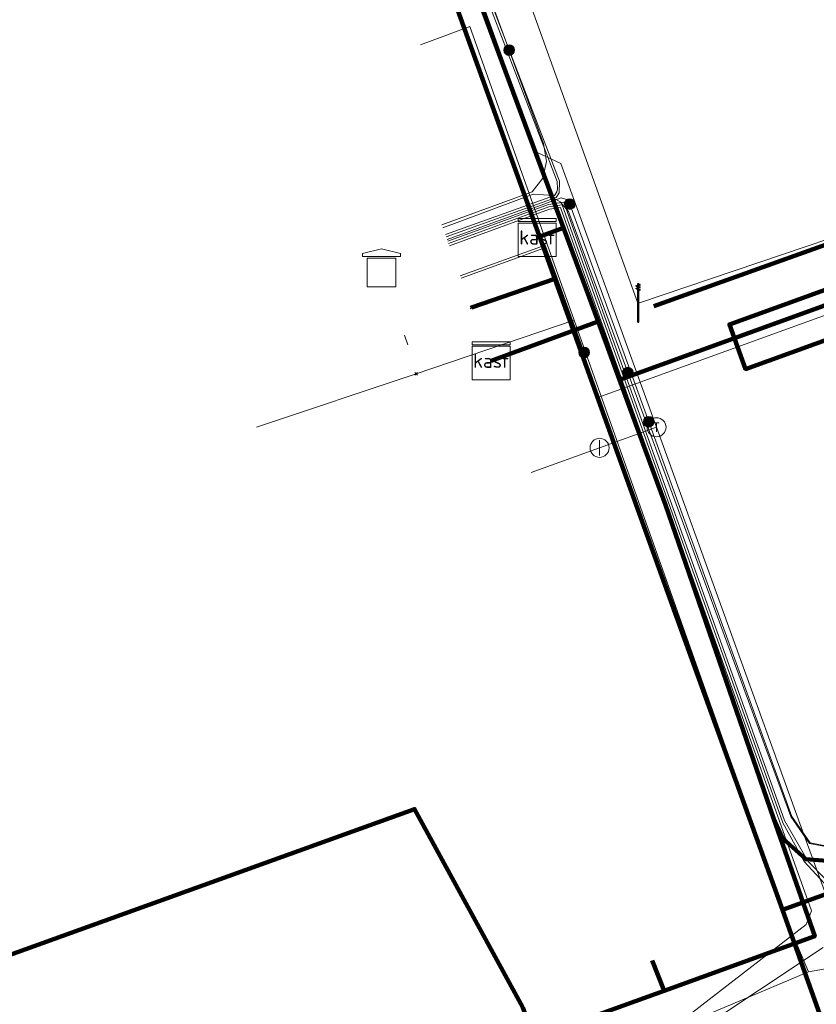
# Model space of a CAD drawing. Extents: x 152558 to 154479, y 462974 to 463683.
# Tile 562 of 638: x 154235 to 154251, y 463383 to 463404. Entities that reach past the tile are written whole.
import ezdxf
from ezdxf.enums import TextEntityAlignment as Align
from ezdxf.lldxf.tags import DXFTag

# ---------------------------------------------------------------- set-up
doc = ezdxf.new("R2010")
doc.units = 0
doc.header["$LTSCALE"] = 0.2
doc.layers.get('0').update_dxf_attribs({"linetype": 'CONTINUOUS'})
for name, color, linetype, lineweight in [('B-RO-KL-DATA_COAXIAAL_17_ZIGGO BV-G', 90, 'KL-DATA-N', 18), ('B-RO-KL-DATA_COAXIAAL_7_ZIGGO BV-G', 90, 'KL-DATA-N', 18), ('B-RO-KL-DATA_HULPSTUK_KPN BV-S', 90, 'CONTINUOUS', 25), ('B-RO-KL-DATA_HULPSTUK_REGGEFIBER OPERATOR BV-S', 90, 'CONTINUOUS', 25), ('B-RO-KL-DATA_HULPSTUK_ZIGGO BV-S', 90, 'CONTINUOUS', 25), ('B-RO-KL-DATA_KABELBED_KPN BV-G', 90, 'CONTINUOUS', 100), ('B-RO-KL-DATA_KABELBED_ZIGGO BV-G', 90, 'CONTINUOUS', 100), ('B-RO-KL-DATA_MANTELBUIS_ZIGGO BV-G', 90, 'CONTINUOUS', 100), ('B-RO-KL-DATA_REGGEFIBER OPERATOR BV-G', 90, 'KL-DATA-N', 18), ('B-RO-KL-ET_LS_230 V_GEMEENTE AMERSFOORT-G', 190, 'KL-LS-N', 18), ('B-RO-KL-ET_LS_400 V_STEDIN NETBEHEER BV-G', 190, 'KL-LS-N', 18), ('B-RO-KL-ET_LS_GEMEENTE AMERSFOORT-S', 190, 'CONTINUOUS', 25), ('B-RO-KL-ET_LS_HULPSTUK_STEDIN NETBEHEER BV-S', 190, 'CONTINUOUS', 25), ('B-RO-KL-ET_LS_MANTELBUIS_110_GEMEENTE AMERSFOORT-G', 190, 'CONTINUOUS', 100), ('B-RO-KL-ET_LS_MANTELBUIS_PVC_125_STEDIN NETBEHEER BV-G', 190, 'CONTINUOUS', 100), ('B-RO-KL-ET_MS_10 KV_STEDIN NETBEHEER BV-G', 130, 'KL-MS-N', 18), ('B-RO-KL-ET_MS_HULPSTUK_STEDIN NETBEHEER BV-S', 130, 'CONTINUOUS', 25), ('B-RO-KL-GAS_LD_HULPSTUK_STEDIN NETBEHEER BV-S', 50, 'CONTINUOUS', 25), ('B-RO-KL-GAS_LD_PVC_63_0.1 BAR_STEDIN NETBEHEER BV-G', 50, 'KL-GAS-LD-N', 18)]:
    doc.layers.add(name, color=color, linetype=linetype, lineweight=lineweight)
doc.styles.add('NLCS-ISO', font='NLCS-ISO.ttf')
tags = doc.linetypes.add('KL-DATA-N', pattern='A,4,-1,[101,NLCS.SHX,S=0.5,R=0,X=0,Y=0],-1,4,-1,["D",Standard,S=1,R=0,X=-0.25,Y=-0.5],-1.5', length=12.5).pattern_tags.tags
tags[18] = DXFTag(74, 10)
tags = doc.linetypes.add('KL-GAS-LD-N', pattern='A,4,-1,[69,NLCS.SHX,S=0.5,R=0,X=0,Y=0],-1,4,-1,["L",Standard,S=1,R=0,X=0.25,Y=-0.5],-2', length=13).pattern_tags.tags
tags[18] = DXFTag(74, 10)
tags = doc.linetypes.add('KL-LS-N', pattern='A,4,-1,[103,NLCS.SHX,S=0.75,R=0,X=0,Y=0],-1,4,-1,["L",Standard,S=1,R=0,X=0,Y=-0.5],-2', length=13).pattern_tags.tags
tags[18] = DXFTag(74, 10)
tags = doc.linetypes.add('KL-MS-N', pattern='A,4,-1,[103,NLCS.SHX,S=0.75,R=0,X=0,Y=0],-1,4,-1,["M",Standard,S=1,R=0,X=0,Y=-0.5],-2', length=13).pattern_tags.tags
tags[18] = DXFTag(74, 10)

# ---------------------------------------------------------------- blocks, each defined once
blk = doc.blocks.new('SKL-WTB_HULP_AFSLUITER-SO')
at = {"color": 0, "linetype": 'ByBlock', "lineweight": 18}
blk.add_lwpolyline([(0, 0.8), (0, -0.8)], dxfattribs=at)
blk.add_circle((0, 0), 1, dxfattribs=at)
at = {"color": 0, "linetype": 'ByBlock', "lineweight": 18, "style": 'NLCS-ISO', "flags": 1}
for tag, p in [('TYPE', (1.5, 0)), ('LABEL', (1.5, -1.5)), ('OMSCHRIJVING', (1.5, -3))]:
    blk.add_attdef(tag, p, '', height=1, dxfattribs=at)
blk = doc.blocks.new('SKL-WTB_HULP_T STUK-SO')
at = {"color": 0, "linetype": 'ByBlock', "lineweight": 18}
blk.add_circle((0, 0), 1, dxfattribs=at)
at = {"color": 0, "linetype": 'ByBlock', "lineweight": -2, "style": 'NLCS-ISO'}
blk.add_text('T', height=1, dxfattribs=at).set_placement((0, 0), align=Align.MIDDLE_CENTER)
at = {"color": 0, "linetype": 'ByBlock', "lineweight": 18, "style": 'NLCS-ISO', "flags": 1}
for tag, p in [('TYPE', (1.5, 0)), ('LABEL', (1.5, -1.5)), ('OMSCHRIJVING', (1.5, -3))]:
    blk.add_attdef(tag, p, '', height=1, dxfattribs=at)
blk = doc.blocks.new('SKL-WTB_HULP_MOF-SO')
at = {"linetype": 'ByBlock', "lineweight": 18}
h = blk.add_hatch(color=0, dxfattribs=at)
h.dxf.hatch_style = 1
h.paths.add_polyline_path([(-0.5625, 0, 1), (0.5625, 0, 1)])
at = {"color": 0, "linetype": 'ByBlock', "lineweight": 18}
blk.add_circle((0, 0), 0.5625, dxfattribs=at)
at = {"color": 0, "linetype": 'ByBlock', "lineweight": 18, "style": 'NLCS-ISO', "flags": 1}
for tag, p in [('TYPE', (1.5, 0)), ('LABEL', (1.5, -1.5)), ('OMSCHRIJVING', (1.5, -3))]:
    blk.add_attdef(tag, p, '', height=1, dxfattribs=at)
blk = doc.blocks.new('SKL-WTB_HULP_TECHNISCH GEBOUW-SO')
at = {"color": 0, "linetype": 'ByBlock', "lineweight": 18}
for points in [[(-2, 1.5), (0, 2), (2, 1.5), (2, 1.18), (-2, 1.18)], [(-1.5, 1.02), (1.5, 1.02), (1.5, -2), (-1.5, -2)]]:
    blk.add_lwpolyline(points, close=True, dxfattribs=at)
at = {"color": 0, "linetype": 'ByBlock', "lineweight": 18, "style": 'NLCS-ISO', "flags": 1}
for tag, p in [('TYPE', (2.5, 0)), ('LABEL', (2.5, -1.5)), ('OMSCHRIJVING', (2.5, -3))]:
    blk.add_attdef(tag, p, '', height=1, dxfattribs=at)
blk = doc.blocks.new('SKL-WTB_HULP_KAST-SO')
at = {"color": 0, "linetype": 'ByBlock', "lineweight": 18}
for points in [[(-2, 2), (2, 2), (2, 1.68), (-2, 1.68)], [(-2, 1.52), (2, 1.52), (2, -2), (-2, -2)]]:
    blk.add_lwpolyline(points, close=True, dxfattribs=at)
at = {"color": 0, "linetype": 'ByBlock', "lineweight": 18, "style": 'NLCS-ISO'}
blk.add_text('kast', height=1.5, dxfattribs=at).set_placement((0, 0), align=Align.MIDDLE_CENTER)
at = {"color": 0, "linetype": 'ByBlock', "lineweight": 18, "style": 'NLCS-ISO', "flags": 1}
for tag, p in [('TYPE', (2.5, 0)), ('LABEL', (2.5, -1.5)), ('OMSCHRIJVING', (2.5, -3))]:
    blk.add_attdef(tag, p, '', height=1, dxfattribs=at)
blk = doc.blocks.new('SKL-WTB_HULP_OVERIG-SO')
at = {"color": 0, "linetype": 'ByBlock', "lineweight": 18}
for points in [[(-0.14, 0.14), (0.14, -0.14)], [(0.14, 0.14), (-0.14, -0.14)]]:
    blk.add_lwpolyline(points, dxfattribs=at)
at = {"color": 0, "linetype": 'ByBlock', "lineweight": 18, "style": 'NLCS-ISO', "flags": 1}
for tag, p in [('TYPE', (1.5, 0)), ('LABEL', (1.5, -1.5)), ('OMSCHRIJVING', (1.5, -3))]:
    blk.add_attdef(tag, p, '', height=1, dxfattribs=at)
blk = doc.blocks.new('SKL-ET_LS_MAST-SO')
for p, q in [((-0.05, 2.07), (0.05, 2.07)), ((-0.05, -2), (0.05, -2))]:
    blk.add_line(p, q)
for points in [[(-0.18, 1.76), (-0.22, 1.76), (-0.22, 1.84), (-0.18, 1.84), (-0.18, 1.79)], [(-0.18, 1.49), (-0.22, 1.49), (-0.22, 1.57), (-0.18, 1.57), (-0.18, 1.52)], [(-0.18, 1.79), (-0.05, 1.79)], [(-0.18, 1.76), (-0.05, 1.76)], [(-0.18, 1.52), (-0.05, 1.52)], [(-0.18, 1.49), (-0.05, 1.49)], [(-0.05, -2), (-0.05, 2.07)], [(0.05, -2), (0.05, 2.07)], [(0.18, 1.92), (0.05, 1.92)], [(0.18, 1.89), (0.05, 1.89)], [(0.18, 1.66), (0.05, 1.66)], [(0.18, 1.63), (0.05, 1.63)], [(0.18, 1.39), (0.05, 1.39)], [(0.18, 1.36), (0.05, 1.36)], [(0.18, 1.89), (0.22, 1.89), (0.22, 1.97), (0.18, 1.97), (0.18, 1.92)], [(0.18, 1.63), (0.22, 1.63), (0.22, 1.71), (0.18, 1.71), (0.18, 1.66)], [(0.18, 1.36), (0.22, 1.36), (0.22, 1.44), (0.18, 1.44), (0.18, 1.39)]]:
    blk.add_lwpolyline(points)

msp = doc.modelspace()

# ---------------------------------------------------------------- linework, layer by layer
at = {"layer": 'B-RO-KL-DATA_COAXIAAL_17_ZIGGO BV-G', "flags": 128}
for points in [[(154282.609, 463474.93), (154282.391, 463474.851), (154280.111, 463473.741), (154274.519, 463471.691), (154273.217, 463471.213), (154257.571, 463465.475), (154237.884, 463458.292), (154237.299, 463458.078), (154236.565, 463457.81), (154235.802, 463457.532), (154235.606, 463457.222), (154235.509, 463457.068), (154235.607, 463456.337), (154235.609, 463456.325), (154235.723, 463455.993), (154235.73, 463455.996), (154237.002, 463452.488), (154238.251, 463449.043), (154239.573, 463445.396), (154239.583, 463445.367), (154242.044, 463438.618), (154242.509, 463437.343), (154243.891, 463433.556), (154245.618, 463428.821), (154247.58, 463423.442), (154248.986, 463419.589), (154250.391, 463415.738), (154251.475, 463412.768), (154253.22, 463407.986), (154254.743, 463403.812), (154255.387, 463402.047), (154256.34, 463399.433), (154255.775, 463399.228), (154248.252, 463396.502), (154247.135, 463396.097), (154246.681, 463397.323), (154245.952, 463399.291), (154245.401, 463399.09)], [(154245.401, 463399.09), (154245.952, 463399.291), (154241.993, 463409.98), (154241.452, 463411.441), (154239.379, 463416.962), (154239.322, 463417.113), (154237.104, 463423.162), (154236.936, 463423.621), (154234.542, 463430.175), (154234.42, 463430.508), (154232.16, 463436.735), (154232.12, 463436.844), (154229.739, 463443.436), (154228.698, 463446.319), (154227.441, 463449.329), (154226.985, 463450.42), (154225.974, 463453.077), (154226.202, 463453.695), (154226.553, 463453.974), (154226.761, 463454.064), (154228.703, 463454.899), (154233.439, 463456.937), (154234.504, 463457.395), (154235.606, 463457.222), (154235.509, 463457.068), (154235.607, 463456.337), (154235.609, 463456.325), (154235.723, 463455.993), (154235.73, 463455.996), (154237.002, 463452.488), (154238.251, 463449.043), (154239.573, 463445.396), (154239.583, 463445.367), (154241.084, 463445.912), (154242.135, 463443.012), (154242.18, 463442.89), (154242.273, 463442.638)], [(154207.618, 463445.767), (154206.519, 463448.809), (154209.034, 463449.696), (154209.29, 463449.786), (154209.522, 463449.868), (154212.556, 463450.937), (154212.881, 463451.051), (154216.909, 463452.564), (154224.411, 463455.383), (154224.783, 463455.391), (154225.203, 463455.191), (154225.974, 463453.077), (154226.985, 463450.42), (154227.441, 463449.329), (154228.698, 463446.319), (154229.739, 463443.436), (154232.12, 463436.844), (154232.16, 463436.735), (154234.42, 463430.508), (154234.542, 463430.175), (154236.936, 463423.621), (154237.104, 463423.162), (154239.322, 463417.113), (154239.379, 463416.962), (154241.452, 463411.441), (154241.993, 463409.98), (154245.952, 463399.291), (154245.401, 463399.09)], [(154292.15, 463414.208), (154292.376, 463413.586), (154292.729, 463412.611), (154293.759, 463412.983), (154294.041, 463413.085), (154294.689, 463411.294), (154297.464, 463403.632), (154297.442, 463403.463), (154284.914, 463398.93), (154284.88, 463398.918), (154284.598, 463398.816), (154260.192, 463389.983), (154259.954, 463390.641), (154256.717, 463399.57), (154256.34, 463399.433), (154255.775, 463399.228), (154248.252, 463396.502), (154247.135, 463396.097), (154246.681, 463397.323), (154245.952, 463399.291), (154245.401, 463399.09)], [(154245.401, 463399.09), (154245.952, 463399.291), (154246.681, 463397.323), (154244.431, 463396.497)], [(154245.401, 463399.09), (154245.952, 463399.291), (154246.681, 463397.323), (154247.135, 463396.097), (154247.996, 463393.771), (154248.1, 463393.469)], [(154244.431, 463396.497), (154246.681, 463397.323), (154247.135, 463396.097), (154247.996, 463393.771), (154248.1, 463393.469), (154250.371, 463386.877), (154251.033, 463384.955), (154251.237, 463384.39), (154248.069, 463383.243), (154247.822, 463383.884)], [(154296.526, 463366.709), (154296.413, 463366.987), (154303.706, 463369.962), (154303.819, 463370.008), (154302.988, 463372.046), (154301.83, 463374.475), (154301.095, 463376.095), (154299.896, 463377.588), (154298.852, 463378.595), (154296.99, 463379.826), (154295.019, 463380.355), (154293.129, 463380.579), (154291.552, 463380.437), (154289.623, 463379.966), (154278.332, 463375.603), (154274.413, 463374.089), (154271.896, 463373.116), (154267.811, 463371.537), (154267.007, 463371.58), (154266.64, 463371.919), (154266.376, 463371.819), (154266.08, 463372.669), (154263.899, 463378.69), (154262.567, 463382.365), (154261.538, 463385.184), (154261.535, 463385.194), (154260.496, 463388.041), (154259.954, 463388.409), (154259.532, 463388.478), (154251.581, 463385.971), (154251.05, 463386.012), (154250.57, 463386.45), (154250.371, 463386.877), (154248.1, 463393.469)]]:
    msp.add_lwpolyline(points, dxfattribs=at)
at = {"layer": 'B-RO-KL-DATA_COAXIAAL_7_ZIGGO BV-G', "flags": 128}
for points in [[(154244.431, 463396.497), (154246.681, 463397.323), (154245.952, 463399.291), (154241.993, 463409.98), (154241.452, 463411.441), (154239.379, 463416.962), (154239.322, 463417.113), (154237.104, 463423.162), (154236.936, 463423.621), (154234.542, 463430.175), (154234.42, 463430.508), (154232.16, 463436.735), (154232.12, 463436.844), (154229.739, 463443.436), (154228.698, 463446.319), (154227.441, 463449.329), (154226.985, 463450.42), (154225.974, 463453.077), (154225.203, 463455.191), (154224.783, 463455.391), (154224.411, 463455.383), (154216.909, 463452.564), (154218.316, 463448.819)], [(154244.431, 463396.497), (154246.681, 463397.323), (154245.952, 463399.291), (154241.993, 463409.98), (154241.452, 463411.441), (154239.379, 463416.962), (154239.322, 463417.113), (154237.104, 463423.162), (154236.936, 463423.621), (154234.542, 463430.175), (154234.42, 463430.508), (154232.16, 463436.735), (154232.12, 463436.844), (154229.739, 463443.436), (154228.698, 463446.319), (154227.441, 463449.329), (154226.985, 463450.42), (154225.974, 463453.077), (154225.992, 463447.449)], [(154244.431, 463396.497), (154246.681, 463397.323), (154245.952, 463399.291), (154241.993, 463409.98), (154241.452, 463411.441), (154239.379, 463416.962), (154239.322, 463417.113), (154237.104, 463423.162), (154236.936, 463423.621), (154234.542, 463430.175), (154234.42, 463430.508), (154232.16, 463436.735), (154232.12, 463436.844), (154229.739, 463443.436), (154228.698, 463446.319), (154227.441, 463449.329), (154226.956, 463449.153), (154226.739, 463449.074), (154228.238, 463441.224)], [(154244.431, 463396.497), (154246.681, 463397.323), (154245.952, 463399.291), (154241.993, 463409.98), (154241.452, 463411.441), (154239.379, 463416.962), (154239.322, 463417.113), (154237.104, 463423.162), (154236.936, 463423.621), (154234.542, 463430.175), (154234.42, 463430.508), (154232.16, 463436.735), (154232.12, 463436.844), (154229.739, 463443.436), (154228.698, 463446.319), (154227.441, 463449.329), (154226.956, 463449.153), (154230.506, 463434.962)], [(154244.431, 463396.497), (154246.681, 463397.323), (154245.952, 463399.291), (154241.993, 463409.98), (154241.452, 463411.441), (154239.379, 463416.962), (154239.322, 463417.113), (154237.104, 463423.162), (154236.936, 463423.621), (154234.542, 463430.175), (154234.42, 463430.508), (154232.16, 463436.735), (154232.12, 463436.844), (154229.739, 463443.436), (154228.698, 463446.319), (154227.441, 463449.329), (154226.956, 463449.153), (154230.506, 463434.962)], [(154266.408, 463394.253), (154266.817, 463393.124), (154259.954, 463390.641), (154256.717, 463399.57), (154256.34, 463399.433), (154255.775, 463399.228), (154248.252, 463396.502), (154247.135, 463396.097), (154246.681, 463397.323), (154244.431, 463396.497)], [(154196.336, 463370.322), (154201.243, 463372.089), (154242.824, 463387.066), (154245.096, 463382.895), (154245.125, 463382.816), (154245.329, 463382.252), (154248.069, 463383.243), (154251.237, 463384.39), (154251.033, 463384.955), (154250.371, 463386.877), (154248.1, 463393.469), (154247.996, 463393.771), (154247.135, 463396.097), (154246.681, 463397.323), (154244.431, 463396.497)], [(154196.336, 463370.322), (154201.243, 463372.089), (154242.824, 463387.066), (154245.096, 463382.895), (154245.125, 463382.816), (154245.329, 463382.252), (154248.069, 463383.243), (154251.237, 463384.39), (154251.033, 463384.955), (154250.371, 463386.877), (154248.1, 463393.469), (154247.996, 463393.771), (154247.135, 463396.097), (154246.681, 463397.323), (154244.431, 463396.497)], [(154196.336, 463370.322), (154201.243, 463372.089), (154242.824, 463387.066), (154245.096, 463382.895), (154245.125, 463382.816), (154245.329, 463382.252), (154248.069, 463383.243), (154251.237, 463384.39), (154251.033, 463384.955), (154250.371, 463386.877), (154248.1, 463393.469), (154247.996, 463393.771), (154247.135, 463396.097), (154246.681, 463397.323), (154244.431, 463396.497)], [(154196.336, 463370.322), (154201.243, 463372.089), (154242.824, 463387.066), (154245.096, 463382.895), (154245.125, 463382.816), (154245.329, 463382.252), (154248.069, 463383.243), (154251.237, 463384.39), (154251.033, 463384.955), (154250.371, 463386.877), (154248.1, 463393.469), (154247.996, 463393.771), (154247.135, 463396.097), (154246.681, 463397.323), (154244.431, 463396.497)], [(154196.336, 463370.322), (154201.243, 463372.089), (154242.824, 463387.066), (154245.096, 463382.895), (154245.125, 463382.816), (154245.329, 463382.252), (154248.069, 463383.243), (154251.237, 463384.39), (154251.033, 463384.955), (154250.371, 463386.877), (154248.1, 463393.469), (154247.996, 463393.771), (154247.135, 463396.097), (154246.681, 463397.323), (154244.431, 463396.497)], [(154196.336, 463370.322), (154201.243, 463372.089), (154242.824, 463387.066), (154245.096, 463382.895), (154245.125, 463382.816), (154245.329, 463382.252), (154248.069, 463383.243), (154251.237, 463384.39), (154251.033, 463384.955), (154250.371, 463386.877), (154248.1, 463393.469), (154247.996, 463393.771), (154247.135, 463396.097), (154246.681, 463397.323), (154244.431, 463396.497)], [(154196.336, 463370.322), (154201.243, 463372.089), (154242.824, 463387.066), (154245.096, 463382.895), (154245.125, 463382.816), (154245.329, 463382.252), (154248.069, 463383.243), (154251.237, 463384.39), (154251.033, 463384.955), (154250.371, 463386.877), (154248.1, 463393.469), (154247.996, 463393.771), (154247.135, 463396.097), (154246.681, 463397.323), (154244.431, 463396.497)], [(154196.336, 463370.322), (154201.243, 463372.089), (154242.824, 463387.066), (154245.096, 463382.895), (154245.125, 463382.816), (154245.329, 463382.252), (154248.069, 463383.243), (154251.237, 463384.39), (154251.033, 463384.955), (154250.371, 463386.877), (154248.1, 463393.469), (154247.996, 463393.771), (154247.135, 463396.097), (154246.681, 463397.323), (154244.431, 463396.497)], [(154244.431, 463396.497), (154246.681, 463397.323), (154247.135, 463396.097), (154247.996, 463393.771), (154248.1, 463393.469), (154250.371, 463386.877), (154251.033, 463384.955), (154251.237, 463384.39), (154248.069, 463383.243), (154245.329, 463382.252), (154245.125, 463382.816), (154245.096, 463382.895), (154242.824, 463387.066), (154201.243, 463372.089), (154201.01, 463370.257)], [(154244.431, 463396.497), (154246.681, 463397.323), (154247.135, 463396.097), (154247.996, 463393.771), (154248.1, 463393.469), (154250.371, 463386.877), (154251.033, 463384.955), (154251.237, 463384.39), (154248.069, 463383.243), (154245.329, 463382.252), (154245.125, 463382.816), (154245.096, 463382.895), (154242.824, 463387.066), (154201.243, 463372.089), (154201.01, 463370.257)], [(154244.431, 463396.497), (154246.681, 463397.323), (154247.135, 463396.097), (154247.996, 463393.771), (154248.1, 463393.469), (154250.371, 463386.877), (154251.033, 463384.955), (154251.237, 463384.39), (154248.069, 463383.243), (154245.329, 463382.252), (154245.125, 463382.816), (154245.096, 463382.895), (154242.824, 463387.066), (154201.243, 463372.089), (154201.01, 463370.257)], [(154244.431, 463396.497), (154246.681, 463397.323), (154247.135, 463396.097), (154247.996, 463393.771), (154248.1, 463393.469), (154250.371, 463386.877), (154251.033, 463384.955), (154251.237, 463384.39), (154248.069, 463383.243), (154245.329, 463382.252), (154245.125, 463382.816), (154245.096, 463382.895), (154242.824, 463387.066), (154201.243, 463372.089), (154201.01, 463370.257)], [(154244.431, 463396.497), (154246.681, 463397.323), (154247.135, 463396.097), (154247.996, 463393.771), (154248.1, 463393.469), (154250.371, 463386.877), (154251.033, 463384.955), (154251.237, 463384.39), (154248.069, 463383.243), (154247.822, 463383.884)], [(154244.431, 463396.497), (154246.681, 463397.323), (154247.135, 463396.097), (154247.996, 463393.771), (154248.1, 463393.469), (154250.371, 463386.877), (154251.033, 463384.955), (154251.237, 463384.39), (154248.069, 463383.243), (154247.822, 463383.884)], [(154244.431, 463396.497), (154246.681, 463397.323), (154247.135, 463396.097), (154247.996, 463393.771), (154248.1, 463393.469), (154250.371, 463386.877), (154251.033, 463384.955), (154251.237, 463384.39), (154248.069, 463383.243), (154247.822, 463383.884)], [(154244.431, 463396.497), (154246.681, 463397.323), (154247.135, 463396.097), (154247.996, 463393.771), (154248.1, 463393.469), (154250.371, 463386.877), (154251.033, 463384.955), (154251.237, 463384.39), (154248.069, 463383.243), (154247.822, 463383.884)], [(154244.431, 463396.497), (154246.681, 463397.323), (154247.135, 463396.097), (154247.996, 463393.771), (154248.1, 463393.469), (154250.371, 463386.877), (154251.033, 463384.955), (154251.237, 463384.39), (154248.069, 463383.243), (154247.822, 463383.884)], [(154244.431, 463396.497), (154246.681, 463397.323), (154247.135, 463396.097), (154247.996, 463393.771), (154248.1, 463393.469), (154250.371, 463386.877), (154251.033, 463384.955), (154251.237, 463384.39), (154248.069, 463383.243), (154247.822, 463383.884)], [(154244.431, 463396.497), (154246.681, 463397.323), (154247.135, 463396.097), (154247.996, 463393.771), (154248.1, 463393.469), (154250.371, 463386.877), (154251.033, 463384.955), (154251.237, 463384.39), (154248.069, 463383.243), (154247.822, 463383.884)], [(154244.431, 463396.497), (154246.681, 463397.323), (154247.135, 463396.097), (154247.996, 463393.771), (154248.1, 463393.469), (154250.371, 463386.877), (154251.033, 463384.955), (154251.237, 463384.39), (154248.069, 463383.243), (154247.822, 463383.884)], [(154244.431, 463396.497), (154246.681, 463397.323), (154247.135, 463396.097), (154247.996, 463393.771), (154248.1, 463393.469), (154250.371, 463386.877), (154251.033, 463384.955), (154251.237, 463384.39), (154248.069, 463383.243), (154247.822, 463383.884)]]:
    msp.add_lwpolyline(points, dxfattribs=at)
at = {"layer": 'B-RO-KL-DATA_KABELBED_KPN BV-G', "flags": 128}
for points in [[(154233.235, 463432.975), (154243.944, 463403.281)], [(154243.944, 463403.281), (154244.252, 463402.428), (154245.77, 463398.217)], [(154245.77, 463398.217), (154244.019, 463397.615)], [(154245.77, 463398.217), (154248.214, 463391.44)], [(154248.214, 463391.44), (154250.01, 463386.465), (154250.557, 463384.945), (154250.557, 463384.945)], [(154250.556, 463384.945), (154250.557, 463384.945), (154250.56, 463384.947), (154250.562, 463384.948), (154260.226, 463388.445), (154260.566, 463388.568)], [(154250.553, 463384.974), (154250.562, 463384.948), (154252.235, 463380.251), (154249.378, 463379.215), (154229.74, 463372.309)]]:
    msp.add_lwpolyline(points, dxfattribs=at)
at = {"layer": 'B-RO-KL-DATA_KABELBED_ZIGGO BV-G', "flags": 128}
for points in [[(154241.993, 463409.98), (154245.952, 463399.291)], [(154256.34, 463399.433), (154247.135, 463396.097)], [(154245.401, 463399.09), (154245.952, 463399.291)], [(154245.952, 463399.291), (154246.681, 463397.323)], [(154244.431, 463396.497), (154246.681, 463397.323)], [(154246.681, 463397.323), (154247.135, 463396.097)], [(154247.135, 463396.097), (154248.1, 463393.469)], [(154248.1, 463393.469), (154250.371, 463386.877)], [(154250.371, 463386.877), (154250.57, 463386.45), (154251.05, 463386.012), (154251.581, 463385.971), (154259.532, 463388.478), (154259.954, 463388.409), (154260.496, 463388.041)], [(154245.096, 463382.895), (154242.824, 463387.066), (154201.243, 463372.089)], [(154250.371, 463386.877), (154251.237, 463384.39), (154248.069, 463383.243)], [(154248.069, 463383.243), (154247.822, 463383.884)], [(154248.069, 463383.243), (154245.329, 463382.252), (154245.096, 463382.895)]]:
    msp.add_lwpolyline(points, dxfattribs=at)
at = {"layer": 'B-RO-KL-DATA_MANTELBUIS_ZIGGO BV-G', "flags": 128}
msp.add_lwpolyline([(154255.775, 463399.228), (154248.252, 463396.502)], dxfattribs=at)
at = {"layer": 'B-RO-KL-DATA_REGGEFIBER OPERATOR BV-G', "flags": 128}
for points in [[(154242.945, 463403.142), (154243.982, 463403.53), (154246.177, 463397.347)], [(154251.109, 463383.644), (154252.334, 463383.862), (154259.655, 463386.562), (154262.938, 463387.592), (154264.559, 463388.271), (154271.647, 463391.73), (154285.071, 463396.254), (154288.013, 463397.832), (154297.606, 463402.975)], [(154246.177, 463397.347), (154250.68, 463384.659), (154251.109, 463383.644), (154247.606, 463382.165), (154243.219, 463380.65), (154241.668, 463380.62), (154238.099, 463379.422)], [(154242.855, 463396.219), (154246.177, 463397.347)], [(154242.855, 463396.219), (154246.177, 463397.347), (154250.68, 463384.659), (154251.109, 463383.644)], [(154239.5, 463395.098), (154242.855, 463396.219)], [(154182.149, 463382.677), (154190.544, 463362.896), (154196.022, 463364.336), (154196.932, 463364.679), (154206.083, 463368.134), (154214.31, 463371.144), (154216.538, 463371.944), (154224.474, 463374.741), (154238.099, 463379.422), (154241.668, 463380.62), (154243.219, 463380.65), (154247.606, 463382.165), (154251.109, 463383.644)]]:
    msp.add_lwpolyline(points, dxfattribs=at)
at = {"layer": 'B-RO-KL-ET_LS_230 V_GEMEENTE AMERSFOORT-G', "flags": 128}
for points in [[(154247.515, 463397.708), (154241.951, 463413.19)], [(154255.296, 463400.539), (154255.08, 463400.26), (154247.535, 463397.708)], [(154196.937, 463361.246), (154196.176, 463362.712), (154196.516, 463363.762), (154216.391, 463370.793), (154247.375, 463381.471), (154251.418, 463384.153)]]:
    msp.add_lwpolyline(points, dxfattribs=at)
at = {"layer": 'B-RO-KL-ET_LS_400 V_STEDIN NETBEHEER BV-G', "flags": 128}
for points in [[(154236.225, 463425.47), (154245.873, 463400.276), (154245.866, 463400.029), (154245.799, 463399.932), (154243.488, 463399.103)], [(154243.536, 463406.238), (154244.114, 463404.727), (154244.154, 463404.624), (154245.823, 463400.266), (154245.827, 463400.112), (154245.818, 463400.048), (154245.767, 463399.974), (154243.471, 463399.15)], [(154295.807, 463402.203), (154290.398, 463400.262), (154287.657, 463399.279), (154287.631, 463399.27), (154287.439, 463399.201), (154286.027, 463398.695), (154283.705, 463397.862), (154283.408, 463397.755), (154283.278, 463397.708), (154283.043, 463397.624), (154281.293, 463396.997), (154280.976, 463396.883), (154280.532, 463396.724), (154280.418, 463396.683), (154277.37, 463395.589), (154276.346, 463395.222), (154275.902, 463395.063), (154275.209, 463394.814), (154274.79, 463394.664), (154274.753, 463394.651), (154269.902, 463392.91), (154259.961, 463389.344), (154256.375, 463399.237), (154246.677, 463395.726), (154245.541, 463398.865), (154243.802, 463398.236)], [(154246.089, 463399.793), (154246.016, 463399.892), (154245.908, 463399.924), (154243.507, 463399.05)], [(154259.107, 463390.02), (154259.635, 463388.591), (154259.647, 463388.247), (154259.449, 463388.058), (154252.294, 463385.448), (154251.854, 463385.422), (154251.466, 463385.592), (154251.097, 463385.961), (154250.599, 463386.824), (154245.961, 463399.831), (154245.636, 463399.78), (154243.521, 463399.011)], [(154260.133, 463387.234), (154259.941, 463387.726), (154259.791, 463387.959), (154259.485, 463387.959), (154252.321, 463385.34), (154251.835, 463385.331), (154251.439, 463385.511), (154251.016, 463385.961), (154250.564, 463386.774), (154245.928, 463399.775), (154245.648, 463399.731), (154243.538, 463398.964)], [(154247.747, 463395.215), (154246.089, 463399.793)], [(154192.203, 463356.744), (154191.776, 463357.357), (154190.31, 463359.135), (154188.748, 463362.008), (154189.617, 463362.497), (154193.069, 463363.866), (154196.091, 463364.132), (154205.607, 463367.466), (154206.169, 463367.663), (154216.26, 463371.199), (154233.668, 463377.101), (154241.39, 463379.719), (154243.239, 463380.346), (154247.28, 463381.716), (154248.863, 463382.941), (154251.057, 463384.638), (154251.17, 463384.926), (154245.895, 463399.719), (154245.661, 463399.683), (154243.555, 463398.917)], [(154243.785, 463398.283), (154245.571, 463398.929), (154246.388, 463396.672)], [(154242.684, 463396.834), (154242.611, 463397.032)], [(154321.046, 463303.247), (154329.224, 463306.694), (154329.293, 463307.219), (154326.54, 463314.134), (154326.249, 463314.864), (154324.125, 463320.199), (154324.057, 463320.37), (154323.181, 463322.571), (154322.809, 463323.506), (154322.591, 463324.053), (154322.57, 463324.106), (154322.541, 463324.18), (154322.222, 463324.957), (154322.18, 463325.052), (154322.177, 463325.059), (154322.169, 463325.077), (154321.906, 463325.679), (154321.865, 463325.772), (154320.61, 463328.653), (154320.531, 463328.834), (154320.3, 463329.364), (154320.272, 463329.427), (154319.787, 463330.54), (154319.142, 463332.02), (154318.362, 463333.808), (154318.281, 463333.994), (154316.83, 463337.32), (154316.586, 463337.964), (154316.456, 463338.307), (154314.867, 463342.5), (154314.818, 463342.63), (154313.697, 463345.589), (154313.19, 463346.809), (154313.187, 463346.815), (154312.987, 463347.297), (154312.91, 463347.482), (154312.889, 463347.532), (154311.79, 463350.178), (154311.783, 463350.194), (154311.644, 463350.528), (154311.515, 463350.838), (154311.513, 463350.843), (154311.307, 463351.339), (154311.238, 463351.505), (154311.225, 463351.536), (154310.189, 463354.028), (154310.131, 463354.166), (154309.159, 463356.505), (154307.805, 463359.761), (154307.792, 463359.793), (154306.078, 463363.916), (154305.992, 463364.122), (154304.297, 463368.2), (154303.851, 463369.273), (154302.853, 463371.673), (154302.85, 463371.68), (154302.73, 463371.969), (154302.541, 463372.423), (154302.524, 463372.464), (154302.377, 463372.819), (154302.251, 463373.121), (154302.244, 463373.138), (154301.71, 463374.423), (154300.983, 463376.026), (154299.799, 463377.499), (154298.769, 463378.492), (154296.935, 463379.705), (154294.994, 463380.226), (154293.127, 463380.447), (154291.574, 463380.307), (154289.663, 463379.84), (154287.695, 463379.08), (154284.103, 463377.692), (154281.724, 463376.772), (154281.213, 463376.575), (154279.858, 463376.051), (154278.764, 463375.629), (154278.269, 463375.438), (154276.685, 463374.826), (154276.489, 463374.75), (154275.099, 463374.213), (154274.369, 463373.931), (154273.7, 463373.672), (154272.001, 463373.016), (154270.434, 463372.411), (154269.985, 463372.237), (154269.085, 463371.889), (154268.71, 463371.744), (154268.271, 463371.575), (154267.832, 463371.405), (154267.362, 463371.43), (154267.061, 463371.445), (154266.952, 463371.451), (154266.653, 463371.728), (154266.451, 463371.915), (154265.709, 463372.519), (154259.928, 463387.949), (154259.162, 463388.518), (154251.578, 463386.272), (154251.14, 463386.354), (154250.755, 463386.911), (154247.747, 463395.215)]]:
    msp.add_lwpolyline(points, dxfattribs=at)
at = {"layer": 'B-RO-KL-ET_LS_MANTELBUIS_110_GEMEENTE AMERSFOORT-G', "flags": 128}
msp.add_lwpolyline([(154247.855, 463397.645), (154253.499, 463399.667)], dxfattribs=at)
at = {"layer": 'B-RO-KL-ET_LS_MANTELBUIS_PVC_125_STEDIN NETBEHEER BV-G', "flags": 128}
msp.add_lwpolyline([(154253.719, 463398.808), (154249.445, 463397.26), (154249.785, 463396.32), (154254.06, 463397.867), (154253.719, 463398.808)], dxfattribs=at)
at = {"layer": 'B-RO-KL-ET_MS_10 KV_STEDIN NETBEHEER BV-G', "flags": 128}
for points in [[(154173.171, 463437.302), (154223.799, 463455.584), (154225.058, 463455.923), (154225.501, 463455.571), (154244.813, 463403.031)], [(154244.813, 463403.031), (154245.534, 463401.07), (154245.598, 463400.689), (154245.52, 463400.34), (154245.297, 463400.047), (154243.396, 463399.357)], [(154247.307, 463396.247), (154246.062, 463399.633), (154245.882, 463399.838), (154245.636, 463399.978), (154245.317, 463400.002), (154243.419, 463399.293)], [(154247.307, 463396.247), (154250.738, 463386.913), (154251.126, 463386.339), (154251.576, 463386.257), (154259.168, 463388.554), (154260.264, 463387.743), (154262.394, 463381.814), (154265.771, 463372.533), (154266.499, 463371.953), (154266.977, 463371.51), (154267.822, 463371.466), (154289.645, 463379.898), (154291.564, 463380.366), (154293.128, 463380.508), (154295.005, 463380.285), (154296.96, 463379.761), (154298.807, 463378.539), (154299.843, 463377.54), (154301.034, 463376.057), (154301.765, 463374.447), (154313.753, 463345.612), (154316.885, 463337.342), (154322.388, 463324.727), (154329.376, 463307.174), (154329.579, 463306.496), (154329.578, 463305.897), (154329.109, 463305.473), (154328.373, 463304.922), (154318.115, 463300.744), (154311.149, 463297.834), (154310.797, 463296.841), (154313.688, 463289.722), (154316.206, 463283.987), (154320.302, 463273.155), (154320.805, 463272.366), (154322.08, 463272.185), (154323.45, 463272.74)]]:
    msp.add_lwpolyline(points, dxfattribs=at)
at = {"layer": 'B-RO-KL-GAS_LD_PVC_63_0.1 BAR_STEDIN NETBEHEER BV-G', "flags": 128}
for points in [[(154226.394, 463453.362), (154228.567, 463447.359), (154229.025, 463446.095), (154230.741, 463441.354), (154231.438, 463439.429), (154233.649, 463433.321), (154233.933, 463432.537), (154236.444, 463425.6), (154236.877, 463424.403), (154238.945, 463418.69), (154239.029, 463418.458), (154239.785, 463416.37), (154241.453, 463411.762), (154241.524, 463411.565), (154243.941, 463404.889), (154244.014, 463404.686), (154245.39, 463400.885), (154245.902, 463400.646), (154247.911, 463395.098)], [(154246.714, 463394.665), (154247.911, 463395.098)], [(154247.911, 463395.098), (154250.956, 463386.686), (154251.553, 463385.037), (154259.667, 463387.975)], [(154245.278, 463394.145), (154246.714, 463394.665)]]:
    msp.add_lwpolyline(points, dxfattribs=at)

# ---------------------------------------------------------------- block references
at = {"layer": 'B-RO-KL-DATA_HULPSTUK_KPN BV-S', "xscale": 0.2, "yscale": 0.2, "zscale": 0.2}
for p in [(154243.944, 463403.281), (154243.944, 463403.281), (154245.77, 463398.217), (154245.77, 463398.217), (154245.77, 463398.217), (154244.019, 463397.615), (154248.214, 463391.44), (154248.214, 463391.44), (154250.553, 463384.974), (154250.556, 463384.945), (154250.557, 463384.945)]:
    msp.add_blockref('SKL-WTB_HULP_OVERIG-SO', p, dxfattribs=at)
at = {"layer": 'B-RO-KL-DATA_HULPSTUK_REGGEFIBER OPERATOR BV-S', "xscale": 0.2, "yscale": 0.2, "zscale": 0.2}
msp.add_blockref('SKL-WTB_HULP_OVERIG-SO', (154242.855, 463396.219), dxfattribs=at)
at = {"layer": 'B-RO-KL-DATA_HULPSTUK_ZIGGO BV-S', "xscale": 0.2, "yscale": 0.2, "zscale": 0.2}
for p in [(154245.401, 463399.09), (154244.431, 463396.497)]:
    msp.add_blockref('SKL-WTB_HULP_KAST-SO', p, dxfattribs=at)
at = {"layer": 'B-RO-KL-ET_LS_GEMEENTE AMERSFOORT-S', "xscale": 0.2, "yscale": 0.2, "zscale": 0.2}
msp.add_blockref('SKL-ET_LS_MAST-SO', (154247.526, 463397.71), dxfattribs=at)
at = {"layer": 'B-RO-KL-ET_LS_HULPSTUK_STEDIN NETBEHEER BV-S', "xscale": 0.2, "yscale": 0.2, "zscale": 0.2}
for p in [(154246.089, 463399.793), (154246.388, 463396.672), (154247.747, 463395.215)]:
    msp.add_blockref('SKL-WTB_HULP_MOF-SO', p, dxfattribs=at)
at = {"layer": 'B-RO-KL-ET_MS_HULPSTUK_STEDIN NETBEHEER BV-S', "xscale": 0.2, "yscale": 0.2, "zscale": 0.2}
for name, p in [('SKL-WTB_HULP_MOF-SO', (154244.813, 463403.031)), ('SKL-WTB_HULP_TECHNISCH GEBOUW-SO', (154242.128, 463398.453)), ('SKL-WTB_HULP_MOF-SO', (154247.307, 463396.247))]:
    msp.add_blockref(name, p, dxfattribs=at)
at = {"layer": 'B-RO-KL-GAS_LD_HULPSTUK_STEDIN NETBEHEER BV-S', "xscale": 0.2, "yscale": 0.2, "zscale": 0.2}
for name, p in [('SKL-WTB_HULP_T STUK-SO', (154247.911, 463395.098)), ('SKL-WTB_HULP_AFSLUITER-SO', (154246.714, 463394.665))]:
    msp.add_blockref(name, p, dxfattribs=at)

doc.saveas('drawing.dxf')
